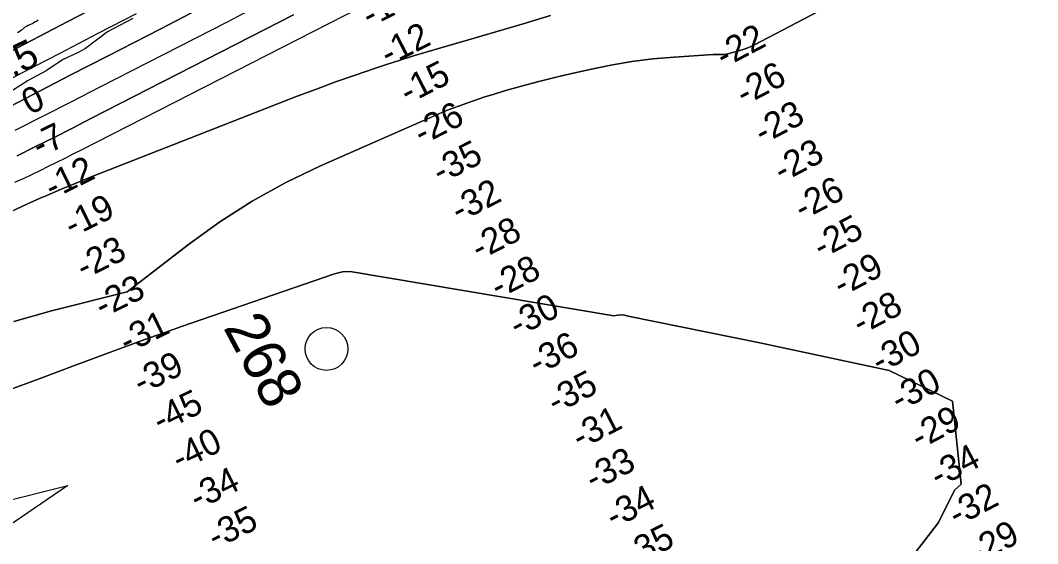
# Model space of a CAD drawing. Extents: x 3245246 to 3283090, y 806824 to 832173.
# Drawn here: x 3250994 to 3253367, y 815627 to 816848 of the extents above; entities that cross this region are included whole.
import ezdxf

# ---------------------------------------------------------------- set-up
doc = ezdxf.new("R2010")
doc.units = 0
for name, color, linetype in [('V-RIVR-EDGE', 7, 'Continuous'), ('V-RIVR-IDEN', 7, 'Continuous'), ('V-RIVR-MILE', 7, 'Continuous'), ('V-RIVR-RANG', 7, 'Continuous'), ('V-SITE-VEGE', 7, 'Continuous'), ('V-STRM-FLOW', 7, 'Continuous'), ('V-TOPO-DPTH', 7, 'Continuous'), ('V-TOPO-MINR', 7, 'Continuous'), ('V-TOPO-WATR', 7, 'Continuous')]:
    doc.layers.add(name, color=color, linetype=linetype)

msp = doc.modelspace()

# ---------------------------------------------------------------- linework, layer by layer
at = {"layer": 'V-RIVR-EDGE'}
msp.add_lwpolyline([(3251255.8, 816851.5), (3251196.6, 816820.4), (3251145.2, 816782.2), (3251128.7, 816772.3), (3251091.7, 816755.8), (3251053.8, 816729.9), (3251011.6, 816706.9), (3250953.7, 816670.1)], dxfattribs=at)
at = {"layer": 'V-RIVR-MILE'}
msp.add_circle((3251707.6, 816081), 50, dxfattribs=at)
at = {"layer": 'V-SITE-VEGE'}
for p, q in [((3251022.6, 816840.3), (3251011.5, 816835.2)), ((3251025.3, 816841.6), (3251022.6, 816840.3)), ((3251028.3, 816843.8), (3251025.3, 816841.6)), ((3251031, 816845.1), (3251028.3, 816843.8)), ((3251035.1, 816847.6), (3251031, 816845.1)), ((3250995.2, 816824.2), (3250987.3, 816818.8)), ((3251003.1, 816830.7), (3250995.2, 816824.2)), ((3251007.7, 816833.3), (3251003.1, 816830.7)), ((3251011.5, 816835.2), (3251007.7, 816833.3))]:
    msp.add_line(p, q, dxfattribs=at)
at = {"layer": 'V-STRM-FLOW'}
msp.add_lwpolyline([(3250939.9, 815721.5), (3251104.1, 815762.7), (3250964.6, 815666.8)], dxfattribs=at)
at = {"layer": 'V-TOPO-DPTH'}
for points in [[(3253426.6, 817168.1), (3252704.2, 816789.3), (3252697.6, 816786.2), (3252690.9, 816783.3), (3252684.1, 816780.8), (3252677.1, 816778.6), (3252644.1, 816769.3), (3252639.9, 816768.4), (3252635.7, 816767.8), (3252631.4, 816767.6), (3252627.2, 816767.8), (3252622.9, 816768), (3252618.6, 816768.2), (3252614.3, 816768.1), (3252609.9, 816768), (3252518.9, 816762), (3252469.2, 816757.5), (3252419.8, 816751.5), (3252370.7, 816743.1), (3252321.8, 816733.1), (3252263.1, 816719.6), (3252231.4, 816712), (3252199.8, 816704.1), (3252168.3, 816695.7), (3252136.9, 816686.9), (3252122.9, 816682.9), (3252098.6, 816675.6), (3252074.5, 816668), (3252050.5, 816659.9), (3252026.7, 816651.4), (3251995.9, 816640.1), (3251987.6, 816636.9), (3251979.3, 816633.6), (3251971.1, 816630.2), (3251962.9, 816626.7), (3251694.1, 816508.3), (3251613.1, 816469), (3251534.4, 816426), (3251459, 816377.3), (3251385.9, 816324.8), (3251243.1, 816214.2), (3251066, 816170.2), (3250978.5, 816145.2)], [(3250978.5, 816145.2), (3251066, 816170.2), (3251243.1, 816214.2), (3251385.9, 816324.8), (3251459, 816377.3), (3251534.4, 816426), (3251613.1, 816469), (3251694.1, 816508.3), (3251962.9, 816626.7), (3251971.1, 816630.2), (3251979.3, 816633.6), (3251987.6, 816636.9), (3251995.9, 816640.1), (3252026.7, 816651.4), (3252050.5, 816659.9), (3252074.5, 816668), (3252098.6, 816675.6), (3252122.9, 816682.9), (3252136.9, 816686.9), (3252168.3, 816695.7), (3252199.8, 816704.1), (3252231.4, 816712), (3252263.1, 816719.6), (3252321.8, 816733.1), (3252370.7, 816743.1), (3252419.8, 816751.5), (3252469.2, 816757.5), (3252518.9, 816762), (3252609.9, 816768), (3252614.3, 816768.1), (3252618.6, 816768.2), (3252622.9, 816768), (3252627.2, 816767.8), (3252631.4, 816767.6), (3252635.7, 816767.8), (3252639.9, 816768.4), (3252644.1, 816769.3), (3252677.1, 816778.6), (3252684.1, 816780.8), (3252690.9, 816783.3), (3252697.6, 816786.2), (3252704.2, 816789.3), (3253426.6, 817168.1)], [(3250933.5, 816628), (3251021.8, 816673.7), (3251110.1, 816719.3), (3251198.5, 816764.8), (3251319.6, 816826.9), (3251393.1, 816865.3)], [(3251393.1, 816865.3), (3251319.6, 816826.9), (3251198.5, 816764.8), (3251110.1, 816719.3), (3251021.8, 816673.7), (3250933.5, 816628)], [(3250970.3, 816775), (3251037.3, 816810.2), (3251104.5, 816845.1), (3251171.8, 816879.9)], [(3252230, 816859.2), (3252166.4, 816839.7), (3252102.6, 816820.7), (3252038.7, 816802.1), (3251974.4, 816783.7), (3251942.6, 816774.4), (3251910.9, 816764.9), (3251879.3, 816754.9), (3251847.8, 816744.7), (3251819.7, 816735.3), (3251774.3, 816719.9), (3251729, 816704), (3251684.1, 816687.3), (3251639.3, 816670.3), (3251200.5, 816499.2), (3251162.7, 816484.1), (3251125, 816468.8), (3251087.4, 816453.1), (3251050, 816437), (3251047.2, 816435.9), (3251008.7, 816418.7), (3250970.3, 816401.2)], [(3250970.3, 816401.2), (3251008.7, 816418.7), (3251047.2, 816435.9), (3251050, 816437), (3251087.4, 816453.1), (3251125, 816468.8), (3251162.7, 816484.1), (3251200.5, 816499.2), (3251639.3, 816670.3), (3251684.1, 816687.3), (3251729, 816704), (3251774.3, 816719.9), (3251819.7, 816735.3), (3251847.8, 816744.7), (3251879.3, 816754.9), (3251910.9, 816764.9), (3251942.6, 816774.4), (3251974.4, 816783.7), (3252038.7, 816802.1), (3252102.6, 816820.7), (3252166.4, 816839.7), (3252230, 816859.2)], [(3250986.2, 816531.3), (3251029.2, 816552.9), (3251072.2, 816574.6), (3251115.1, 816596.3), (3251158, 816618.2), (3251631, 816860.1)], [(3251631, 816860.1), (3251158, 816618.2), (3251115.1, 816596.3), (3251072.2, 816574.6), (3251029.2, 816552.9), (3250986.2, 816531.3)], [(3252718.3, 816095.5), (3252411.6, 816157.6), (3252403.2, 816159.7), (3252394.8, 816160.7), (3252386.3, 816160.1), (3252377.8, 816158.4), (3251763.1, 816261.6), (3251744.7, 816260.5), (3251726.1, 816256.5), (3251369.5, 816133.1), (3251331, 816119.7), (3251292.6, 816106), (3251254.3, 816092.1), (3251216.1, 816078), (3251120, 816042), (3251037.5, 816011.3), (3250954.9, 815980.7)], [(3250954.9, 815980.7), (3251037.5, 816011.3), (3251120, 816042), (3251216.1, 816078), (3251254.3, 816092.1), (3251292.6, 816106), (3251331, 816119.7), (3251369.5, 816133.1), (3251726.1, 816256.5), (3251744.7, 816260.5), (3251763.1, 816261.6), (3252377.8, 816158.4), (3252386.3, 816160.1), (3252394.8, 816160.7), (3252403.2, 816159.7), (3252411.6, 816157.6), (3252718.3, 816095.5)], [(3251942.1, 814962.1), (3252104.9, 815016.6), (3252200.4, 815050), (3252295.3, 815084.9), (3252389.2, 815122.2), (3252482.5, 815161.1), (3252635.3, 815227.1), (3252651.7, 815234.5), (3252667.9, 815242.2), (3252683.8, 815250.5), (3252699.5, 815259.2), (3252862.9, 815352.9), (3252884.1, 815366.8), (3252904.1, 815382.2), (3252922.2, 815399.8), (3252938.9, 815418.9), (3252955.3, 815439.9), (3252961.1, 815450.1), (3253135.3, 815676.3), (3253172.3, 815751.8), (3253188.2, 815765.4), (3253168.2, 815959.3), (3253020.4, 816030.4), (3252718.3, 816095.5)], [(3252718.3, 816095.5), (3253020.4, 816030.4), (3253168.2, 815959.3), (3253188.2, 815765.4), (3253172.3, 815751.8), (3253135.3, 815676.3), (3252961.1, 815450.1), (3252955.3, 815439.9), (3252938.9, 815418.9), (3252922.2, 815399.8), (3252904.1, 815382.2), (3252884.1, 815366.8), (3252862.9, 815352.9), (3252699.5, 815259.2), (3252683.8, 815250.5), (3252667.9, 815242.2), (3252651.7, 815234.5), (3252635.3, 815227.1), (3252482.5, 815161.1), (3252389.2, 815122.2), (3252295.3, 815084.9), (3252200.4, 815050), (3252104.9, 815016.6), (3251942.1, 814962.1)]]:
    msp.add_lwpolyline(points, dxfattribs=at)
at = {"layer": 'V-TOPO-MINR'}
for points in [[(3253426.6, 817168.1), (3252704.2, 816789.3), (3252697.6, 816786.2), (3252690.9, 816783.3), (3252684.1, 816780.8), (3252677.1, 816778.6), (3252644.1, 816769.3), (3252639.9, 816768.4), (3252635.7, 816767.8), (3252631.4, 816767.6), (3252627.2, 816767.8), (3252622.9, 816768), (3252618.6, 816768.2), (3252614.3, 816768.1), (3252609.9, 816768), (3252518.9, 816762), (3252469.2, 816757.5), (3252419.8, 816751.5), (3252370.7, 816743.1), (3252321.8, 816733.1), (3252263.1, 816719.6), (3252231.4, 816712), (3252199.8, 816704.1), (3252168.3, 816695.7), (3252136.9, 816686.9), (3252122.9, 816682.9), (3252098.6, 816675.6), (3252074.5, 816668), (3252050.5, 816659.9), (3252026.7, 816651.4), (3251995.9, 816640.1), (3251987.6, 816636.9), (3251979.3, 816633.6), (3251971.1, 816630.2), (3251962.9, 816626.7), (3251694.1, 816508.3), (3251613.1, 816469), (3251534.4, 816426), (3251459, 816377.3), (3251385.9, 816324.8), (3251243.1, 816214.2), (3251066, 816170.2), (3250978.5, 816145.2)], [(3251171.8, 816879.9), (3251104.5, 816845.1), (3251037.3, 816810.2), (3250970.3, 816775)], [(3251785.2, 816876.5), (3251135.7, 816545), (3251116.4, 816535.2), (3251097.1, 816525.5), (3251077.7, 816515.8), (3251058.3, 816506.3), (3251038.9, 816496.8), (3251019.4, 816487.5), (3250999.8, 816478.2), (3250980.2, 816469)], [(3251527.5, 816870.7), (3251475.9, 816843.6), (3251178.9, 816691.5), (3251113, 816657.7), (3251047, 816624), (3250981.1, 816590.3)], [(3251263.9, 816863), (3251174.7, 816816.5), (3251085.4, 816770.4), (3250996.2, 816724), (3250907.2, 816677.2)], [(3252230, 816859.2), (3252166.4, 816839.7), (3252102.6, 816820.7), (3252038.7, 816802.1), (3251974.4, 816783.7), (3251942.6, 816774.4), (3251910.9, 816764.9), (3251879.3, 816754.9), (3251847.8, 816744.7), (3251819.7, 816735.3), (3251774.3, 816719.9), (3251729, 816704), (3251684.1, 816687.3), (3251639.3, 816670.3), (3251200.5, 816499.2), (3251162.7, 816484.1), (3251125, 816468.8), (3251087.4, 816453.1), (3251050, 816437), (3251047.2, 816435.9), (3251008.7, 816418.7), (3250970.3, 816401.2)], [(3251631, 816860.1), (3251158, 816618.2), (3251115.1, 816596.3), (3251072.2, 816574.6), (3251029.2, 816552.9), (3250986.2, 816531.3)], [(3252718.3, 816095.5), (3252411.6, 816157.6), (3252403.2, 816159.7), (3252394.8, 816160.7), (3252386.3, 816160.1), (3252377.8, 816158.4), (3251763.1, 816261.6), (3251744.7, 816260.5), (3251726.1, 816256.5), (3251369.5, 816133.1), (3251331, 816119.7), (3251292.6, 816106), (3251254.3, 816092.1), (3251216.1, 816078), (3251120, 816042), (3251037.5, 816011.3), (3250954.9, 815980.7)], [(3251942.1, 814962.1), (3252104.9, 815016.6), (3252200.4, 815050), (3252295.3, 815084.9), (3252389.2, 815122.2), (3252482.5, 815161.1), (3252635.3, 815227.1), (3252651.7, 815234.5), (3252667.9, 815242.2), (3252683.8, 815250.5), (3252699.5, 815259.2), (3252862.9, 815352.9), (3252884.1, 815366.8), (3252904.1, 815382.2), (3252922.2, 815399.8), (3252938.9, 815418.9), (3252955.3, 815439.9), (3252961.1, 815450.1), (3253135.3, 815676.3), (3253172.3, 815751.8), (3253188.2, 815765.4), (3253168.2, 815959.3), (3253020.4, 816030.4), (3252718.3, 816095.5)]]:
    msp.add_lwpolyline(points, dxfattribs=at)
at = {"layer": 'V-TOPO-WATR'}
msp.add_lwpolyline([(3251393.1, 816865.3), (3251319.6, 816826.9), (3251198.5, 816764.8), (3251110.1, 816719.3), (3251021.8, 816673.7), (3250933.5, 816628)], dxfattribs=at)

# ---------------------------------------------------------------- texts
at = {"layer": 'V-RIVR-IDEN'}
msp.add_text('268', height=100, rotation=298.1432, dxfattribs=at).set_placement((3251465.8, 816131.2))
at = {"layer": 'V-RIVR-RANG'}
for s, height, rotation, p in [('-10', 60, 27.0262, (3251808.5, 816830)), ('-12', 60, 27.0262, (3251851.8, 816739.8)), ('-22', 60, 27.7224, (3252634.6, 816735.3)), ('19.5', 67, 25.7683, (3250885.4, 816670.6)), ('-15', 60, 27.0262, (3251897.4, 816650.8)), ('-26', 60, 27.7224, (3252682, 816647.3)), ('0', 60, 26.162, (3251015.6, 816626.1)), ('-26', 60, 27.0262, (3251929.9, 816555.1)), ('-23', 60, 27.7224, (3252724.7, 816556.8)), ('-7', 60, 26.162, (3251038.7, 816526.1)), ('-35', 60, 27.0262, (3251973, 816464.8)), ('-23', 60, 27.7224, (3252770, 816467.7)), ('-12', 60, 26.162, (3251068, 816429.1)), ('-32', 60, 27.0262, (3252016.9, 816375)), ('-26', 60, 27.7224, (3252817.8, 816379.8)), ('-19', 60, 26.162, (3251114.1, 816340.3)), ('-25', 60, 27.7224, (3252861.9, 816290)), ('-28', 60, 27.0262, (3252063.8, 816286.6)), ('-23', 60, 26.162, (3251141.4, 816242.3)), ('-28', 60, 27.0262, (3252108.5, 816197.2)), ('-29', 60, 27.7224, (3252908.6, 816201.6)), ('-23', 60, 26.162, (3251185.1, 816152.4)), ('-30', 60, 27.0262, (3252152.7, 816107.5)), ('-28', 60, 27.7224, (3252953.3, 816112.1)), ('-31', 60, 26.162, (3251242.2, 816069)), ('-36', 60, 27.0262, (3252198, 816018.4)), ('-30', 60, 27.7224, (3252997.9, 816022.6)), ('-39', 60, 26.162, (3251274.9, 815973.6)), ('-30', 60, 27.7224, (3253043.2, 815933.5)), ('-35', 60, 27.0262, (3252241.5, 815928.3)), ('-45', 60, 26.162, (3251320.1, 815884.4)), ('-31', 60, 27.0262, (3252298.7, 815845.2)), ('-29', 60, 27.7224, (3253089.8, 815845)), ('-40', 60, 26.162, (3251364.4, 815794.8)), ('-33', 60, 27.0262, (3252329.8, 815748.8)), ('-34', 60, 27.7224, (3253134.7, 815755.6)), ('-34', 60, 26.162, (3251406, 815703.8)), ('-34', 60, 27.0262, (3252377.3, 815660.8)), ('-32', 60, 27.7224, (3253177.7, 815665.3)), ('-35', 60, 26.162, (3251448.2, 815613.1)), ('-29', 60, 27.7224, (3253225.7, 815577.5)), ('-35', 60, 27.0262, (3252420.6, 815570.6))]:
    msp.add_text(s, height=height, rotation=rotation, dxfattribs=at).set_placement(p)

doc.saveas('drawing.dxf')
